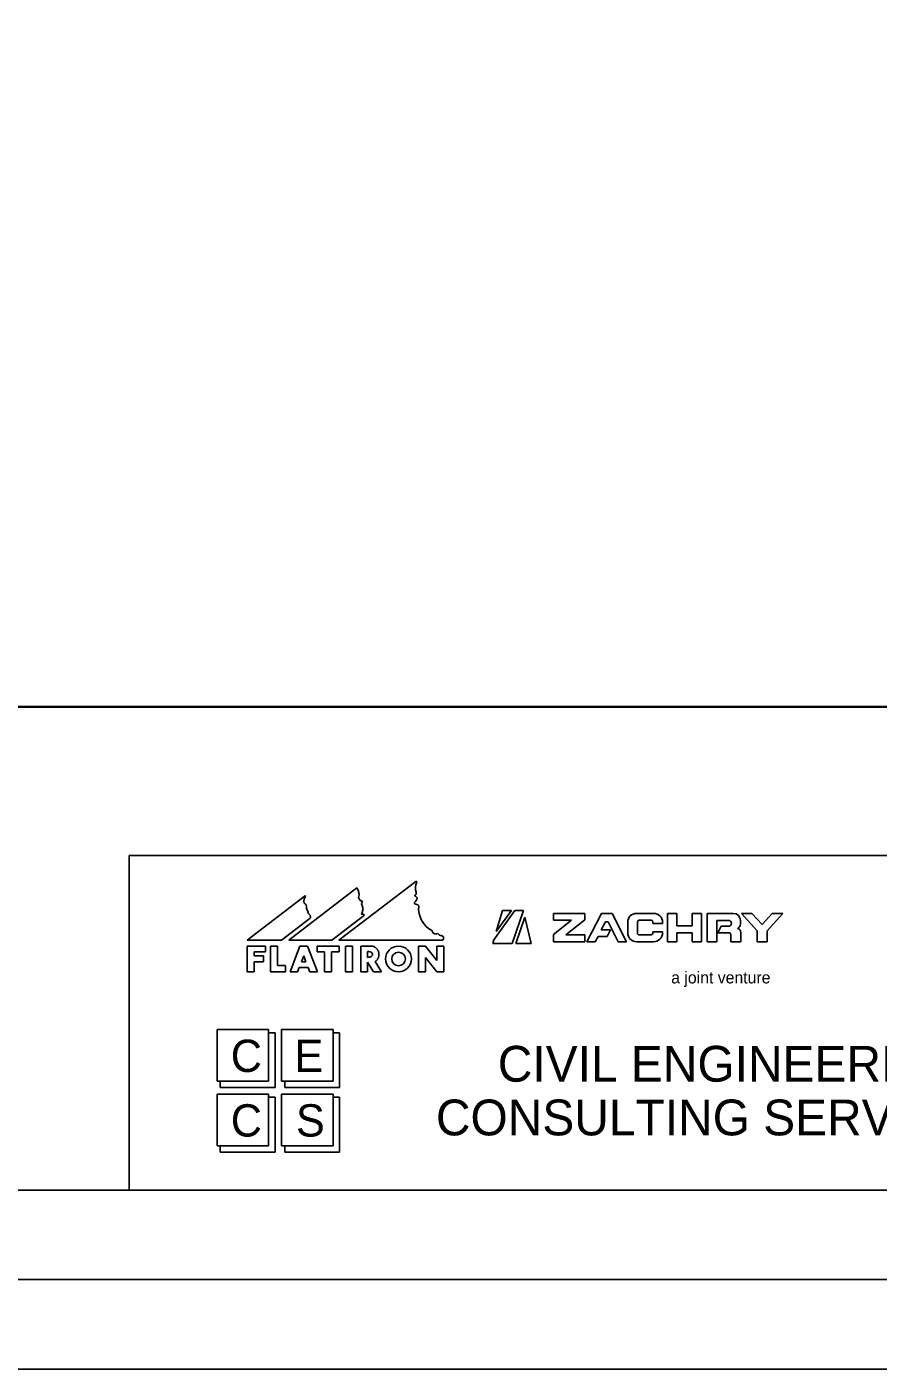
# Model space of a CAD drawing. Extents: x -2251 to 10196, y -13470 to 1199.
# Drawn here: x 1285.2 to 1522.9, y -11950.7 to -11575.7 of the extents above; entities that cross this region are included whole.
import ezdxf

# ---------------------------------------------------------------- set-up
doc = ezdxf.new("R2010")
doc.units = 0
for name, color, linetype in [('Level 3', 7, 'Continuous'), ('RD_SHT_Bndy', 7, 'Continuous'), ('RD_SHT_Iplotshp', 7, 'Continuous'), ('RD_SHT_Logo', 7, 'Continuous'), ('RD_SHT_Misc1', 7, 'Continuous'), ('RD_SHT_Snap', 7, 'Continuous'), ('RD_SHT_TX', 7, 'Continuous'), ('RD_TX_RoadID', 7, 'Continuous')]:
    doc.layers.add(name, color=color, linetype=linetype)

msp = doc.modelspace()

# ---------------------------------------------------------------- linework, layer by layer
at = {"layer": 'Level 3'}
msp.add_line((1465.07, -11863.99), (1465.07, -11863.99), dxfattribs=at)
msp.add_line((1465.07, -11863.99), (1465.07, -11863.99), dxfattribs=at)
msp.add_line((1465.07, -11863.99), (1465.07, -11863.99), dxfattribs=at)
msp.add_line((1465.07, -11863.99), (1465.07, -11863.99), dxfattribs=at)
at = {"layer": 'RD_SHT_Bndy'}
for p, q in [((103.1, -11900.65), (1778.1, -11900.65)), ((1791.65, -11925.65), (31.65, -11925.65)), ((1791.6, -11950.7), (31.6, -11950.65))]:
    msp.add_line(p, q, dxfattribs=at)
msp.add_lwpolyline([(153.4, -10901.26), (1731.08, -10901.26), (1731.08, -11765.57), (153.4, -11765.57)], close=True, dxfattribs=at)
at = {"layer": 'RD_SHT_Iplotshp'}
msp.add_lwpolyline([(-3.35, -10825.65), (1796.65, -10825.65), (1796.65, -11925.65), (-3.35, -11925.65)], close=True, dxfattribs=at)
at = {"layer": 'RD_SHT_Logo'}
for p, q in [((1377.35, -11816.27), (1358.31, -11830.86)), ((1372.32, -11830.86), (1393.74, -11814.44)), ((1346.7, -11830.86), (1362.98, -11818.38)), ((1370.3, -11830.86), (1379.48, -11823.82)), ((1415.56, -11830.77), (1421.47, -11822.59)), ((1420.48, -11822.59), (1416.24, -11828.47)), ((1416.24, -11828.47), (1417.96, -11822.59)), ((1417.96, -11822.59), (1420.48, -11822.59)), ((1423.82, -11822.59), (1420.68, -11831.76)), ((1421.47, -11822.59), (1423.82, -11822.59)), ((1440.93, -11823.35), (1432.22, -11823.35)), ((1432.22, -11823.35), (1432.22, -11825.3)), ((1440.93, -11825.16), (1440.93, -11823.35)), ((1445.58, -11823.35), (1441.53, -11831.3)), ((1448.58, -11823.35), (1445.58, -11823.35)), ((1452.63, -11831.3), (1448.58, -11823.35)), ((1455.44, -11823.35), (1460.18, -11823.35)), ((1466.62, -11823.35), (1464.02, -11823.35)), ((1464.02, -11823.35), (1464.02, -11831.3)), ((1466.62, -11826.8), (1466.62, -11823.35)), ((1470.9, -11823.35), (1470.9, -11826.8)), ((1473.51, -11823.35), (1470.9, -11823.35)), ((1473.5, -11831.3), (1473.51, -11823.35)), ((1482.43, -11823.35), (1475.13, -11823.35)), ((1475.13, -11823.35), (1475.13, -11831.3)), ((1484.68, -11823.35), (1487.64, -11823.35)), ((1489.08, -11828.24), (1484.68, -11823.35)), ((1487.64, -11823.35), (1490.48, -11826.51)), ((1490.48, -11826.51), (1493.32, -11823.35)), ((1496.28, -11823.35), (1491.88, -11828.24)), ((1493.32, -11823.35), (1496.28, -11823.35)), ((1364.27, -11824.74), (1356.29, -11830.86)), ((1424.24, -11824.44), (1421.74, -11831.76)), ((1425.99, -11831.76), (1424.24, -11824.44)), ((1437.2, -11825.3), (1432.22, -11829.24)), ((1432.22, -11825.3), (1437.2, -11825.3)), ((1435.63, -11829.35), (1440.93, -11825.16)), ((1445.57, -11827.99), (1446.71, -11825.75)), ((1446.71, -11825.75), (1447.44, -11825.75)), ((1447.44, -11825.75), (1450.27, -11831.3)), ((1452.94, -11828.8), (1452.94, -11825.85)), ((1455.64, -11825.8), (1455.64, -11828.85)), ((1459.48, -11825.3), (1456.14, -11825.3)), ((1459.98, -11826.15), (1459.98, -11825.8)), ((1462.68, -11826.15), (1459.98, -11826.15)), ((1462.68, -11825.85), (1462.68, -11826.15)), ((1470.9, -11826.8), (1466.62, -11826.8)), ((1477.83, -11831.3), (1477.83, -11825.31)), ((1477.83, -11825.31), (1481.07, -11825.31)), ((1479.03, -11826.97), (1478.11, -11828.77)), ((1481.07, -11826.97), (1479.03, -11826.97)), ((1483.68, -11827.6), (1483.68, -11827.47)), ((1484.43, -11826.36), (1484.43, -11825.35)), ((1356.29, -11830.86), (1346.7, -11830.86)), ((1358.31, -11830.86), (1370.3, -11830.86)), ((1401.19, -11830.86), (1372.32, -11830.86)), ((1415.27, -11831.76), (1415.56, -11830.77)), ((1432.22, -11829.24), (1432.22, -11831.3)), ((1432.22, -11831.3), (1440.93, -11831.3)), ((1440.93, -11829.35), (1435.63, -11829.35)), ((1440.93, -11831.3), (1440.93, -11829.35)), ((1441.53, -11831.3), (1443.88, -11831.3)), ((1443.88, -11831.3), (1444.65, -11829.79)), ((1444.65, -11829.79), (1447.23, -11829.79)), ((1448.15, -11827.99), (1445.57, -11827.99)), ((1447.23, -11829.79), (1448.15, -11827.99)), ((1450.27, -11831.3), (1452.63, -11831.3)), ((1460.18, -11831.3), (1455.44, -11831.3)), ((1456.14, -11829.35), (1459.48, -11829.35)), ((1459.98, -11828.5), (1462.68, -11828.5)), ((1459.98, -11828.85), (1459.98, -11828.5)), ((1462.68, -11828.5), (1462.68, -11828.8)), ((1464.02, -11831.3), (1466.62, -11831.3)), ((1466.62, -11831.3), (1466.62, -11828.8)), ((1466.62, -11828.8), (1470.9, -11828.8)), ((1470.9, -11828.8), (1470.9, -11831.3)), ((1470.9, -11831.3), (1473.5, -11831.3)), ((1475.13, -11831.3), (1477.83, -11831.3)), ((1478.11, -11828.77), (1481.24, -11828.77)), ((1481.74, -11829.27), (1481.74, -11831.3)), ((1481.74, -11831.3), (1484.54, -11831.3)), ((1484.54, -11831.3), (1484.54, -11828.76)), ((1489.08, -11831.3), (1489.08, -11828.24)), ((1491.88, -11831.3), (1489.08, -11831.3)), ((1491.88, -11828.24), (1491.88, -11831.3)), ((1346.72, -11839.7), (1346.72, -11832.5)), ((1346.72, -11832.5), (1351.82, -11832.5)), ((1351.82, -11834.15), (1348.67, -11834.15)), ((1348.67, -11834.15), (1348.67, -11835.21)), ((1348.67, -11835.21), (1351.22, -11835.21)), ((1351.22, -11835.21), (1351.22, -11836.86)), ((1351.82, -11832.5), (1351.82, -11834.15)), ((1355.12, -11832.5), (1353.17, -11832.5)), ((1353.17, -11832.5), (1353.17, -11839.7)), ((1355.12, -11837.9), (1355.12, -11832.5)), ((1361.42, -11832.5), (1358.65, -11839.71)), ((1363.52, -11832.5), (1361.42, -11832.5)), ((1361.83, -11836.86), (1362.47, -11835.2)), ((1362.47, -11835.2), (1363.1, -11836.86)), ((1366.28, -11839.71), (1363.52, -11832.5)), ((1366.22, -11834.15), (1366.22, -11832.5)), ((1366.22, -11832.5), (1372.37, -11832.5)), ((1368.32, -11834.15), (1366.22, -11834.15)), ((1368.32, -11839.71), (1368.32, -11834.15)), ((1372.37, -11834.15), (1370.27, -11834.15)), ((1370.27, -11834.15), (1370.27, -11839.71)), ((1372.37, -11832.5), (1372.37, -11834.15)), ((1374.17, -11839.71), (1374.17, -11832.5)), ((1374.17, -11832.5), (1376.12, -11832.5)), ((1376.12, -11832.5), (1376.12, -11839.71)), ((1381.8, -11832.5), (1378.38, -11832.5)), ((1378.38, -11832.5), (1378.38, -11839.71)), ((1380.33, -11835.66), (1380.33, -11834.01)), ((1396.52, -11832.5), (1394.57, -11832.5)), ((1394.57, -11832.5), (1394.57, -11839.71)), ((1399.67, -11836.53), (1396.52, -11832.5)), ((1401.62, -11832.5), (1399.67, -11832.5)), ((1399.67, -11832.5), (1399.67, -11836.53)), ((1401.62, -11839.71), (1401.62, -11832.5)), ((1420.68, -11831.76), (1415.27, -11831.76)), ((1421.74, -11831.76), (1425.99, -11831.76)), ((1351.22, -11836.86), (1348.67, -11836.86)), ((1348.67, -11836.86), (1348.67, -11839.7)), ((1357.37, -11837.9), (1355.12, -11837.9)), ((1357.37, -11839.71), (1357.37, -11837.9)), ((1360.74, -11839.71), (1361.2, -11838.51)), ((1361.2, -11838.51), (1363.74, -11838.51)), ((1363.1, -11836.86), (1361.83, -11836.86)), ((1363.74, -11838.51), (1364.2, -11839.71)), ((1380.33, -11839.71), (1380.33, -11837.02)), ((1380.33, -11837.02), (1381.94, -11839.71)), ((1384.16, -11839.71), (1382.43, -11836.82)), ((1396.52, -11839.71), (1396.52, -11835.67)), ((1396.52, -11835.67), (1399.67, -11839.71)), ((1348.67, -11839.7), (1346.72, -11839.7)), ((1353.17, -11839.7), (1357.37, -11839.71)), ((1358.65, -11839.71), (1360.74, -11839.71)), ((1364.2, -11839.71), (1366.28, -11839.71)), ((1370.27, -11839.71), (1368.32, -11839.71)), ((1376.12, -11839.71), (1374.17, -11839.71)), ((1378.38, -11839.71), (1380.33, -11839.71)), ((1381.94, -11839.71), (1384.16, -11839.71)), ((1394.57, -11839.71), (1396.52, -11839.71)), ((1399.67, -11839.71), (1401.62, -11839.71)), ((1352.67, -11855.79), (1338.28, -11855.79)), ((1338.28, -11855.79), (1338.28, -11870.23)), ((1352.67, -11870.23), (1352.67, -11855.79)), ((1352.67, -11855.79), (1352.67, -11870.23)), ((1354.48, -11856.7), (1352.67, -11856.7)), ((1354.48, -11872.03), (1354.48, -11856.7)), ((1370.67, -11855.79), (1356.27, -11855.79)), ((1356.27, -11855.79), (1356.27, -11870.23)), ((1370.67, -11870.23), (1370.67, -11855.79)), ((1370.67, -11855.79), (1370.67, -11870.23)), ((1372.48, -11856.7), (1370.67, -11856.7)), ((1372.48, -11872.03), (1372.48, -11856.7)), ((1338.28, -11870.23), (1352.67, -11870.23)), ((1352.67, -11870.23), (1339.17, -11870.23)), ((1339.17, -11870.23), (1339.17, -11872.03)), ((1339.17, -11872.03), (1354.48, -11872.03)), ((1356.27, -11870.23), (1370.67, -11870.23)), ((1370.67, -11870.23), (1357.18, -11870.23)), ((1357.18, -11870.23), (1357.18, -11872.03)), ((1357.18, -11872.03), (1372.48, -11872.03)), ((1352.67, -11873.84), (1338.28, -11873.84)), ((1338.28, -11873.84), (1338.28, -11888.27)), ((1352.67, -11888.27), (1352.67, -11873.84)), ((1352.67, -11873.84), (1352.67, -11888.27)), ((1354.48, -11874.74), (1352.67, -11874.74)), ((1354.48, -11890.07), (1354.48, -11874.74)), ((1370.67, -11873.84), (1356.27, -11873.84)), ((1356.27, -11873.84), (1356.27, -11888.27)), ((1370.67, -11888.27), (1370.67, -11873.84)), ((1370.67, -11873.84), (1370.67, -11888.27)), ((1372.48, -11874.74), (1370.67, -11874.74)), ((1372.48, -11890.07), (1372.48, -11874.74)), ((1338.28, -11888.27), (1352.67, -11888.27)), ((1352.67, -11888.27), (1339.17, -11888.27)), ((1339.17, -11888.27), (1339.17, -11890.07)), ((1339.17, -11890.07), (1354.48, -11890.07)), ((1356.27, -11888.27), (1370.67, -11888.27)), ((1370.67, -11888.27), (1357.18, -11888.27)), ((1357.18, -11888.27), (1357.18, -11890.07)), ((1357.18, -11890.07), (1372.48, -11890.07))]:
    msp.add_line(p, q, dxfattribs=at)
for radius in [3.6, 1.9]:
    msp.add_circle((1388.95, -11836.1), radius, dxfattribs=at)
for centre, radius, start, end in [((1375.05, -11818.02), 2.89, 342.0343, 37.2653), ((1397.87, -11816.34), 4.17, 156.4699, 195.3053), ((1393.86, -11814.6), 0.2, 336.4699, 127.4657), ((1366.29, -11820.12), 3.74, 152.2252, 185.8662), ((1377.99, -11818.97), 0.2, 162.0343, 220.8638), ((1376.86, -11819.95), 1.3, 11.8745, 40.8638), ((1378.32, -11819.64), 0.2, 191.8745, 279.8173), ((1378.44, -11820.33), 0.499, 44.4799, 99.8173), ((1379.5, -11820.72), 0.843, 144.641, 212.5499), ((1378.65, -11820.12), 0.2, 324.641, 44.4799), ((1393.57, -11820.5), 0.2, 133.0036, 262.3069), ((1391.59, -11818.37), 2.7, 313.0036, 343.6807), ((1393.73, -11818.39), 0.2, 129.4079, 246.863), ((1393.13, -11817.66), 0.749, 309.4079, 17.0499), ((1393.27, -11819.47), 0.973, 20.4113, 66.863), ((1362.1, -11821.62), 1.21, 351.6466, 67.1294), ((1364.29, -11821.94), 1, 171.6466, 221.9371), ((1363.11, -11823.01), 0.592, 327.6019, 41.9371), ((1363.3, -11824.33), 1.05, 337.4201, 73.1261), ((1375.8, -11822.18), 3.16, 331.2486, 18.4584), ((1378.92, -11824.44), 0.827, 48.0701, 115.7229), ((1393.31, -11822.44), 1.76, 45.283, 82.3069), ((1394.4, -11821.33), 0.2, 353.8329, 45.283), ((1401.36, -11822.08), 6.8, 173.8329, 242.3928), ((1455.44, -11825.85), 2.5, 89.9984, 179.9984), ((1460.18, -11825.85), 2.5, 359.9984, 89.9984), ((1482.43, -11825.35), 2, 359.9984, 89.9984), ((1456.14, -11825.8), 0.5, 89.9984, 179.9984), ((1459.48, -11825.8), 0.5, 359.9984, 89.9984), ((1481.07, -11826.14), 0.831, 269.9984, 89.9984), ((1483.23, -11826.36), 1.2, 291.95, 359.9984), ((1483.34, -11828.76), 1.2, 359.9984, 73.7977), ((1398.12, -11828.28), 0.2, 9.0833, 62.3928), ((1399.35, -11828.09), 1.04, 189.0833, 295.769), ((1399.89, -11829.21), 0.2, 33.7112, 115.769), ((1400.89, -11828.54), 1.01, 213.7112, 268.6299), ((1400.86, -11829.74), 0.2, 78.9712, 88.6299), ((1400.75, -11830.3), 0.767, 320.912, 78.9712), ((1401.19, -11830.66), 0.2, 269.9984, 320.912), ((1455.44, -11828.8), 2.5, 179.9984, 269.9984), ((1456.14, -11828.85), 0.5, 179.9984, 269.9984), ((1459.48, -11828.85), 0.5, 269.9984, 359.9984), ((1460.18, -11828.8), 2.5, 269.9984, 359.9984), ((1481.24, -11829.27), 0.5, 359.9984, 89.9984)]:
    msp.add_arc(centre, radius, start, end, dxfattribs=at)
msp.add_ellipse((1380.33, -11834.83), major_axis=(1.36, 0), ratio=0.609965, start_param=4.712389, end_param=7.853982, dxfattribs=at)
msp.add_open_spline([(1382.43, -11836.82), (1382.51, -11836.76), (1382.59, -11836.7), (1382.81, -11836.49), (1382.95, -11836.34), (1383.13, -11836.07), (1383.19, -11835.97), (1383.29, -11835.77), (1383.34, -11835.66), (1383.41, -11835.44), (1383.44, -11835.32), (1383.47, -11835.08), (1383.48, -11834.96), (1383.48, -11834.71), (1383.47, -11834.59), (1383.44, -11834.35), (1383.41, -11834.23), (1383.34, -11834.01), (1383.29, -11833.9), (1383.19, -11833.7), (1383.13, -11833.6), (1382.95, -11833.33), (1382.81, -11833.18), (1382.52, -11832.91), (1382.37, -11832.8), (1382.08, -11832.63), (1381.94, -11832.56), (1381.8, -11832.5)], degree=3, dxfattribs=at)
at = {"layer": 'RD_SHT_Misc1'}
msp.add_lwpolyline([(1796.65, -11925.65), (1796.68, -10825.65), (96.68, -10825.6), (96.65, -11925.6)], close=True, dxfattribs=at)
at = {"layer": 'RD_SHT_Snap'}
msp.add_lwpolyline([(8.15, -10825.65), (1808.15, -10825.65), (1808.15, -11925.65), (8.15, -11925.65)], close=True, dxfattribs=at)
at = {"layer": 'RD_SHT_TX'}
for p, q in [((1313.76, -11900.65), (1313.76, -11807.15)), ((1313.76, -11900.65), (1313.76, -11807.15)), ((1313.76, -11807.15), (1778.1, -11807.15))]:
    msp.add_line(p, q, dxfattribs=at)
at = {"layer": 'RD_TX_RoadID'}
msp.add_lwpolyline([(150.54, -11765.73), (1733.93, -11765.73), (1733.93, -10962.61), (150.54, -10962.61)], close=True, dxfattribs=at)

# ---------------------------------------------------------------- texts
at = {"layer": 'RD_SHT_Logo'}
msp.add_text('a joint venture', height=3.3, rotation=359.9984, dxfattribs=at).set_placement((1465.08, -11842.93))
for s, height, p in [('C', 9.02, (1342.11, -11867.66)), ('E', 9.02, (1359.9, -11867.66)), ('CIVIL ENGINEERING', 10, (1416.67, -11870.38)), ('C', 9.02, (1342.11, -11885.71)), ('S', 9.02, (1360.32, -11885.71)), ('CONSULTING SERVICES, INC.', 10, (1399.39, -11885.38))]:
    msp.add_text(s, height=height, dxfattribs=at).set_placement(p)

doc.saveas('drawing.dxf')
